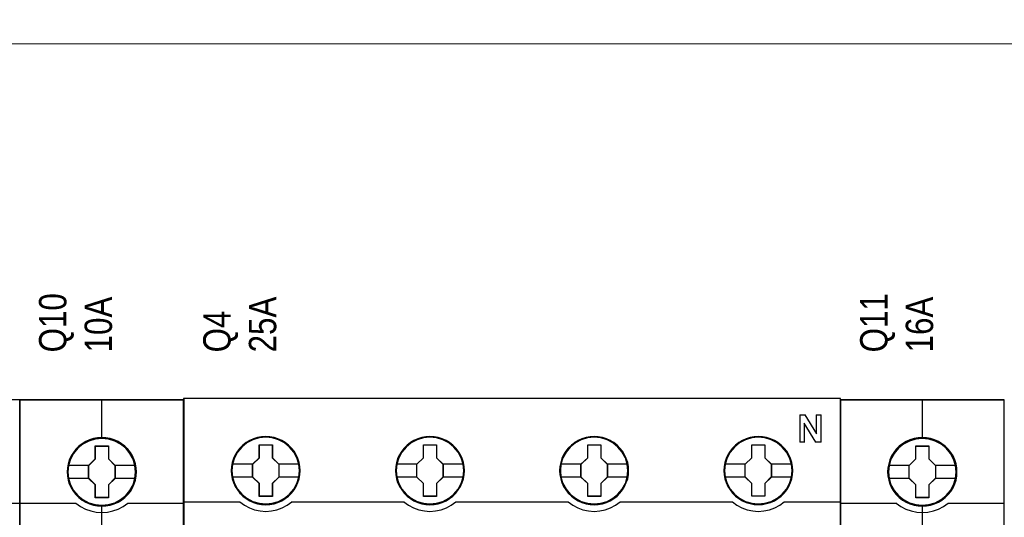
# Model space of a CAD drawing. Header units: millimetres. Extents: x -1290 to 1795, y -4192 to -1311.
# Tile 912 of 1056: x 1450 to 1472, y -2250 to -2239. Entities that reach past the tile are written whole.
import ezdxf

# ---------------------------------------------------------------- set-up
doc = ezdxf.new("R2010")
doc.units = ezdxf.units.MM
doc.layers.add('45', color=7, linetype='Continuous')
doc.layers.add('Aparatura', color=7, linetype='Continuous', lineweight=13)
doc.styles.get("Standard").update_dxf_attribs({"font": 'ARIALN.TTF', "width": 0.8})

# ---------------------------------------------------------------- blocks, each defined once
blk = doc.blocks.new('*U280')
at = {"layer": '45', "color": 7}
blk.add_lwpolyline([(153.628777, -383.712671), (135.655798, -383.712671), (135.655798, -465.443183), (153.628777, -465.443183), (153.628777, -383.712671)], close=True, dxfattribs=at)
at = {"layer": '45', "color": 139}
blk.add_lwpolyline([(153.628777, -383.712671), (135.655798, -383.712671), (135.655798, -465.443183), (153.628777, -465.443183), (153.628777, -383.712671)], close=True, dxfattribs=at)
blk.add_lwpolyline([(147.446817, -395.035004), (153.628777, -395.035004)], dxfattribs=at)
blk = doc.blocks.new('*U281')
at = {"layer": '45', "color": 7}
for points in [[(171.616078, -383.712671), (153.643099, -383.712671), (153.643099, -465.443183), (171.616078, -465.443183), (171.616078, -383.712671)], [(166.433114, -391.614663), (166.410806, -391.163266), (166.338305, -390.711869), (166.182148, -390.276986), (165.998107, -389.858618), (165.763872, -389.467775), (165.485021, -389.12097), (165.1504, -388.801689), (164.782317, -388.520942), (164.414234, -388.278729), (163.979227, -388.091564), (163.544219, -387.964953), (163.086904, -387.876876), (162.635166, -387.854856), (162.17785, -387.876876), (161.731689, -387.964953), (161.27995, -388.091564), (160.867251, -388.278729), (160.47686, -388.520942), (160.114354, -388.801689), (159.774156, -389.12097), (159.512036, -389.467775), (159.266647, -389.858618), (159.065875, -390.276986), (158.948757, -390.711869), (158.859525, -391.163266), (158.826063, -391.614663), (158.859525, -392.060555), (158.948757, -392.500942), (159.065875, -392.935825), (159.266647, -393.348688), (159.512036, -393.745036), (159.774156, -394.102851), (160.114354, -394.422132), (160.47686, -394.702878), (160.867251, -394.934082), (161.27995, -395.121246), (161.731689, -395.253363), (162.17785, -395.346945), (162.635166, -395.368964), (163.086904, -395.346945), (163.544219, -395.253363), (163.979227, -395.121246), (164.414234, -394.934082), (164.782317, -394.702878), (165.1504, -394.422132), (165.485021, -394.102851), (165.763872, -393.745036), (165.998107, -393.348688), (166.182148, -392.935825), (166.338305, -392.500942), (166.410806, -392.060555), (166.433114, -391.614663)], [(166.433114, -391.614663), (166.410806, -391.163266), (166.338305, -390.711869), (166.182148, -390.276986), (165.998107, -389.858618), (165.763872, -389.467775), (165.485021, -389.12097), (165.1504, -388.801689), (164.782317, -388.520942), (164.414234, -388.278729), (163.979227, -388.091564), (163.544219, -387.964953), (163.086904, -387.876876), (162.635166, -387.854856), (162.17785, -387.876876), (161.731689, -387.964953), (161.27995, -388.091564), (160.867251, -388.278729), (160.47686, -388.520942), (160.114354, -388.801689), (159.774156, -389.12097), (159.512036, -389.467775), (159.266647, -389.858618), (159.065875, -390.276986), (158.948757, -390.711869), (158.859525, -391.163266), (158.826063, -391.614663), (158.859525, -392.060555), (158.948757, -392.500942), (159.065875, -392.935825), (159.266647, -393.348688), (159.512036, -393.745036), (159.774156, -394.102851), (160.114354, -394.422132), (160.47686, -394.702878), (160.867251, -394.934082), (161.27995, -395.121246), (161.731689, -395.253363), (162.17785, -395.346945), (162.635166, -395.368964), (163.086904, -395.346945), (163.544219, -395.253363), (163.979227, -395.121246), (164.414234, -394.934082), (164.782317, -394.702878), (165.1504, -394.422132), (165.485021, -394.102851), (165.763872, -393.745036), (165.998107, -393.348688), (166.182148, -392.935825), (166.338305, -392.500942), (166.410806, -392.060555), (166.433114, -391.614663)], [(161.915247, -388.757986), (163.366172, -388.757986), (163.366172, -390.185941), (164.08601, -390.891648), (164.08601, -392.319604), (163.366172, -393.036338), (163.366172, -394.453267), (161.915247, -394.453267), (161.915247, -393.036338), (161.178538, -392.319604), (161.178538, -390.891648), (161.915247, -390.185941), (161.915247, -388.757986)], [(161.915247, -388.757986), (163.366172, -388.757986), (163.366172, -388.757986), (163.366172, -390.185941), (163.366172, -390.185941), (164.08601, -390.891648), (164.08601, -390.891648), (164.08601, -392.319604), (164.08601, -392.319604), (163.366172, -393.036338), (163.366172, -393.036338), (163.366172, -394.453267), (163.366172, -394.453267), (161.915247, -394.453267), (161.915247, -394.453267), (161.915247, -393.036338), (161.915247, -393.036338), (161.178538, -392.319604), (161.178538, -392.319604), (161.178538, -390.891648), (161.178538, -390.891648), (161.915247, -390.185941), (161.915247, -390.185941), (161.915247, -388.757986), (161.915247, -388.757986)], [(161.923624, -388.77594), (163.355787, -388.77594), (163.355787, -390.194892), (164.066317, -390.89615), (164.066317, -392.315102), (163.355787, -393.027317), (163.355787, -394.435312), (161.923624, -394.435312), (161.923624, -393.027317), (161.196441, -392.315102), (161.196441, -390.89615), (161.923624, -390.194892), (161.923624, -388.77594)]]:
    blk.add_lwpolyline(points, close=True, dxfattribs=at)
at = {"layer": '45', "color": 139}
for points in [[(171.616078, -383.712671), (153.643099, -383.712671), (153.643099, -465.443183), (171.616078, -465.443183), (171.616078, -383.712671)], [(166.413421, -391.61465), (166.391223, -391.16541), (166.31908, -390.71617), (166.163695, -390.283366), (165.980563, -389.866997), (165.747486, -389.478021), (165.470014, -389.132874), (165.137046, -388.815119), (164.770782, -388.535714), (164.404518, -388.294658), (163.971661, -388.108388), (163.538804, -387.982382), (163.083749, -387.894725), (162.634243, -387.872811), (162.179188, -387.894725), (161.735231, -387.982382), (161.285726, -388.108388), (160.875066, -388.294658), (160.486604, -388.535714), (160.12589, -388.815119), (159.787373, -389.132874), (159.526549, -389.478021), (159.282373, -389.866997), (159.082593, -390.283366), (158.966054, -390.71617), (158.877263, -391.16541), (158.843966, -391.61465), (158.877263, -392.058411), (158.966054, -392.496693), (159.082593, -392.929498), (159.282373, -393.340388), (159.526549, -393.734842), (159.787373, -394.090947), (160.12589, -394.408702), (160.486604, -394.688107), (160.875066, -394.918205), (161.285726, -395.104475), (161.735231, -395.23596), (162.179188, -395.329095), (162.634243, -395.351009), (163.083749, -395.329095), (163.538804, -395.23596), (163.971661, -395.104475), (164.404518, -394.918205), (164.770782, -394.688107), (165.137046, -394.408702), (165.470014, -394.090947), (165.747486, -393.734842), (165.980563, -393.340388), (166.163695, -392.929498), (166.31908, -392.496693), (166.391223, -392.058411), (166.413421, -391.61465)], [(166.343598, -391.613706), (166.265507, -390.892364), (166.059124, -390.209567), (165.71887, -389.576328), (165.250323, -389.020179), (164.692529, -388.563146), (164.051067, -388.227254), (163.353825, -388.012503), (162.628693, -387.946426), (161.903562, -388.012503), (161.20632, -388.227254), (160.570435, -388.563146), (160.007064, -389.020179), (159.538517, -389.576328), (159.198263, -390.209567), (158.991879, -390.892364), (158.913788, -391.613706), (158.991879, -392.329541), (159.198263, -393.017844), (159.538517, -393.645577), (160.007064, -394.201726), (160.570435, -394.653253), (161.20632, -394.994651), (161.903562, -395.203895), (162.628693, -395.280985), (163.353825, -395.203895), (164.051067, -394.994651), (164.692529, -394.653253), (165.250323, -394.201726), (165.71887, -393.645577), (166.059124, -393.017844), (166.265507, -392.329541), (166.343598, -391.613706)], [(166.338227, -391.608259), (166.26571, -390.892412), (166.059315, -390.209604), (165.713464, -389.570848), (165.256048, -389.01469), (164.692645, -388.563156), (164.045568, -388.221752), (163.348287, -388.012504), (162.623115, -387.946426), (161.903521, -388.012504), (161.211819, -388.221752), (160.564742, -388.563156), (160.001339, -389.01469), (159.543923, -389.570848), (159.198072, -390.209604), (158.986098, -390.892412), (158.919159, -391.608259), (158.986098, -392.324106), (159.198072, -393.012421), (159.543923, -393.640164), (160.001339, -394.201828), (160.564742, -394.653363), (161.211819, -394.98926), (161.903521, -395.204014), (162.623115, -395.275599), (163.348287, -395.204014), (164.045568, -394.98926), (164.692645, -394.653363), (165.256048, -394.201828), (165.713464, -393.640164), (166.059315, -393.012421), (166.26571, -392.324106), (166.338227, -391.608259)]]:
    blk.add_lwpolyline(points, close=True, dxfattribs=at)
at = {"layer": '45', "color": 59}
blk.add_lwpolyline([(171.596384, -383.730625), (153.661002, -383.730625), (153.661002, -465.425228), (171.596384, -465.425228), (171.596384, -383.730625)], close=True, dxfattribs=at)
at = {"layer": '45', "color": 139}
for points in [[(162.603629, -383.712671), (162.603629, -387.991313)], [(153.643099, -395.035004), (159.823269, -395.035004)], [(159.785672, -395.035004), (160.288526, -395.393203), (160.836077, -395.683174), (161.411565, -395.882174), (162.020577, -396.018631), (162.624001, -396.058431), (163.2386, -396.018631), (163.847612, -395.882174), (164.4231, -395.683174), (164.959477, -395.393203), (165.473505, -395.035004)], [(162.603629, -395.232507), (162.603629, -402.455747)], [(165.434118, -395.035004), (171.616078, -395.035004)]]:
    blk.add_lwpolyline(points, dxfattribs=at)
at = {"layer": '45', "color": 7}
for points in [[(158.897676, -390.876659), (161.216134, -390.876659)], [(164.046623, -390.876659), (166.359711, -390.876659)], [(158.897676, -392.296888), (161.216134, -392.296888)], [(164.046623, -392.296888), (166.359711, -392.296888)]]:
    blk.add_lwpolyline(points, dxfattribs=at)
blk = doc.blocks.new('*U282')
at = {"layer": '45', "color": 7}
for points in [[(243.60467, -383.552872), (171.583852, -383.552872), (171.583852, -465.581435), (243.60467, -465.581435), (243.60467, -383.552872)], [(184.372077, -391.474627), (184.349685, -391.026698), (184.276913, -390.573239), (184.12577, -390.14743), (183.946637, -389.732681), (183.711526, -389.345581), (183.431632, -388.997192), (183.101356, -388.676453), (182.737494, -388.399953), (182.368033, -388.156633), (181.936996, -387.974144), (181.505958, -387.846954), (181.052529, -387.764004), (180.5991, -387.736354), (180.145671, -387.764004), (179.703438, -387.846954), (179.255607, -387.974144), (178.841363, -388.156633), (178.455109, -388.399953), (178.096844, -388.676453), (177.760971, -388.997192), (177.49787, -389.345581), (177.257161, -389.732681), (177.055637, -390.14743), (176.938081, -390.573239), (176.848515, -391.026698), (176.820526, -391.474627), (176.848515, -391.922557), (176.938081, -392.359426), (177.055637, -392.790765), (177.257161, -393.199984), (177.49787, -393.592613), (177.760971, -393.952063), (178.096844, -394.267272), (178.455109, -394.543772), (178.841363, -394.776031), (179.255607, -394.958521), (179.703438, -395.096771), (180.145671, -395.185251), (180.5991, -395.207371), (181.052529, -395.185251), (181.505958, -395.096771), (181.936996, -394.958521), (182.368033, -394.776031), (182.737494, -394.543772), (183.101356, -394.267272), (183.431632, -393.952063), (183.711526, -393.592613), (183.946637, -393.199984), (184.12577, -392.790765), (184.276913, -392.359426), (184.349685, -391.922557), (184.372077, -391.474627)], [(184.372077, -391.474627), (184.349685, -391.026698), (184.276913, -390.573239), (184.12577, -390.14743), (183.946637, -389.732681), (183.711526, -389.345581), (183.431632, -388.997192), (183.101356, -388.676453), (182.737494, -388.399953), (182.368033, -388.156633), (181.936996, -387.974144), (181.505958, -387.846954), (181.052529, -387.764004), (180.5991, -387.736354), (180.145671, -387.764004), (179.703438, -387.846954), (179.255607, -387.974144), (178.841363, -388.156633), (178.455109, -388.399953), (178.096844, -388.676453), (177.760971, -388.997192), (177.49787, -389.345581), (177.257161, -389.732681), (177.055637, -390.14743), (176.938081, -390.573239), (176.848515, -391.026698), (176.820526, -391.474627), (176.848515, -391.922557), (176.938081, -392.359426), (177.055637, -392.790765), (177.257161, -393.199984), (177.49787, -393.592613), (177.760971, -393.952063), (178.096844, -394.267272), (178.455109, -394.543772), (178.841363, -394.776031), (179.255607, -394.958521), (179.703438, -395.096771), (180.145671, -395.185251), (180.5991, -395.207371), (181.052529, -395.185251), (181.505958, -395.096771), (181.936996, -394.958521), (182.368033, -394.776031), (182.737494, -394.543772), (183.101356, -394.267272), (183.431632, -393.952063), (183.711526, -393.592613), (183.946637, -393.199984), (184.12577, -392.790765), (184.276913, -392.359426), (184.349685, -391.922557), (184.372077, -391.474627)], [(202.375491, -391.474627), (202.347503, -391.026698), (202.28033, -390.573239), (202.123594, -390.14743), (201.944467, -389.732681), (201.709362, -389.340051), (201.429476, -388.997192), (201.099211, -388.676453), (200.735359, -388.399953), (200.36591, -388.156633), (199.934885, -387.974144), (199.509458, -387.846954), (199.050445, -387.764004), (198.59703, -387.736354), (198.143615, -387.764004), (197.701395, -387.846954), (197.253577, -387.974144), (196.844944, -388.156633), (196.453103, -388.399953), (196.094849, -388.676453), (195.764584, -388.997192), (195.501491, -389.340051), (195.255191, -389.732681), (195.059271, -390.14743), (194.936121, -390.573239), (194.846557, -391.026698), (194.818569, -391.474627), (194.846557, -391.922557), (194.936121, -392.359426), (195.059271, -392.785235), (195.255191, -393.199984), (195.501491, -393.592613), (195.764584, -393.952063), (196.094849, -394.267272), (196.453103, -394.543772), (196.844944, -394.776031), (197.253577, -394.958521), (197.701395, -395.096771), (198.143615, -395.185251), (198.59703, -395.207371), (199.050445, -395.185251), (199.509458, -395.096771), (199.934885, -394.958521), (200.36591, -394.776031), (200.735359, -394.543772), (201.099211, -394.267272), (201.429476, -393.952063), (201.709362, -393.592613), (201.944467, -393.199984), (202.123594, -392.785235), (202.28033, -392.359426), (202.347503, -391.922557), (202.375491, -391.474627)], [(202.375491, -391.474627), (202.347503, -391.026698), (202.28033, -390.573239), (202.123594, -390.14743), (201.944467, -389.732681), (201.709362, -389.340051), (201.429476, -388.997192), (201.099211, -388.676453), (200.735359, -388.399953), (200.36591, -388.156633), (199.934885, -387.974144), (199.509458, -387.846954), (199.050445, -387.764004), (198.59703, -387.736354), (198.143615, -387.764004), (197.701395, -387.846954), (197.253577, -387.974144), (196.844944, -388.156633), (196.453103, -388.399953), (196.094849, -388.676453), (195.764584, -388.997192), (195.501491, -389.340051), (195.255191, -389.732681), (195.059271, -390.14743), (194.936121, -390.573239), (194.846557, -391.026698), (194.818569, -391.474627), (194.846557, -391.922557), (194.936121, -392.359426), (195.059271, -392.785235), (195.255191, -393.199984), (195.501491, -393.592613), (195.764584, -393.952063), (196.094849, -394.267272), (196.453103, -394.543772), (196.844944, -394.776031), (197.253577, -394.958521), (197.701395, -395.096771), (198.143615, -395.185251), (198.59703, -395.207371), (199.050445, -395.185251), (199.509458, -395.096771), (199.934885, -394.958521), (200.36591, -394.776031), (200.735359, -394.543772), (201.099211, -394.267272), (201.429476, -393.952063), (201.709362, -393.592613), (201.944467, -393.199984), (202.123594, -392.785235), (202.28033, -392.359426), (202.347503, -391.922557), (202.375491, -391.474627)], [(202.354007, -391.47551), (202.326178, -391.030057), (202.259387, -390.579104), (202.103542, -390.155648), (201.925434, -389.743192), (201.691666, -389.352733), (201.413372, -389.011768), (201.084984, -388.692802), (200.723201, -388.417831), (200.355852, -388.175856), (199.927278, -387.994375), (199.50427, -387.867889), (199.047867, -387.785397), (198.59703, -387.7579), (198.146193, -387.785397), (197.706487, -387.867889), (197.261216, -387.994375), (196.854906, -388.175856), (196.465293, -388.417831), (196.109076, -388.692802), (195.780688, -389.011768), (195.519091, -389.352733), (195.274192, -389.743192), (195.079386, -390.155648), (194.956936, -390.579104), (194.867882, -391.030057), (194.840053, -391.47551), (194.867882, -391.920963), (194.956936, -392.355417), (195.079386, -392.778873), (195.274192, -393.19133), (195.519091, -393.581789), (195.780688, -393.939251), (196.109076, -394.252718), (196.465293, -394.527689), (196.854906, -394.758665), (197.261216, -394.940146), (197.706487, -395.077632), (198.146193, -395.165622), (198.59703, -395.18762), (199.047867, -395.165622), (199.50427, -395.077632), (199.927278, -394.940146), (200.355852, -394.758665), (200.723201, -394.527689), (201.084984, -394.252718), (201.413372, -393.939251), (201.691666, -393.581789), (201.925434, -393.19133), (202.103542, -392.778873), (202.259387, -392.355417), (202.326178, -391.920963), (202.354007, -391.47551)], [(220.371744, -391.474627), (220.349353, -391.026698), (220.276583, -390.573239), (220.119847, -390.14743), (219.94072, -389.732681), (219.705615, -389.340051), (219.425729, -388.997192), (219.101062, -388.676453), (218.73721, -388.399953), (218.362163, -388.156633), (217.936736, -387.974144), (217.505711, -387.846954), (217.052296, -387.764004), (216.598881, -387.736354), (216.145465, -387.764004), (215.703245, -387.846954), (215.255428, -387.974144), (214.841197, -388.156633), (214.454954, -388.399953), (214.0967, -388.676453), (213.760837, -388.997192), (213.497744, -389.340051), (213.251444, -389.732681), (213.055524, -390.14743), (212.937972, -390.573239), (212.848408, -391.026698), (212.814822, -391.474627), (212.848408, -391.922557), (212.937972, -392.359426), (213.055524, -392.785235), (213.251444, -393.199984), (213.497744, -393.592613), (213.760837, -393.952063), (214.0967, -394.267272), (214.454954, -394.543772), (214.841197, -394.776031), (215.255428, -394.958521), (215.703245, -395.096771), (216.145465, -395.185251), (216.598881, -395.207371), (217.052296, -395.185251), (217.505711, -395.096771), (217.936736, -394.958521), (218.362163, -394.776031), (218.73721, -394.543772), (219.101062, -394.267272), (219.425729, -393.952063), (219.705615, -393.592613), (219.94072, -393.199984), (220.119847, -392.785235), (220.276583, -392.359426), (220.349353, -391.922557), (220.371744, -391.474627)], [(220.371744, -391.474627), (220.349353, -391.026698), (220.276583, -390.573239), (220.119847, -390.14743), (219.94072, -389.732681), (219.705615, -389.340051), (219.425729, -388.997192), (219.101062, -388.676453), (218.73721, -388.399953), (218.362163, -388.156633), (217.936736, -387.974144), (217.505711, -387.846954), (217.052296, -387.764004), (216.598881, -387.736354), (216.145465, -387.764004), (215.703245, -387.846954), (215.255428, -387.974144), (214.841197, -388.156633), (214.454954, -388.399953), (214.0967, -388.676453), (213.760837, -388.997192), (213.497744, -389.340051), (213.251444, -389.732681), (213.055524, -390.14743), (212.937972, -390.573239), (212.848408, -391.026698), (212.814822, -391.474627), (212.848408, -391.922557), (212.937972, -392.359426), (213.055524, -392.785235), (213.251444, -393.199984), (213.497744, -393.592613), (213.760837, -393.952063), (214.0967, -394.267272), (214.454954, -394.543772), (214.841197, -394.776031), (215.255428, -394.958521), (215.703245, -395.096771), (216.145465, -395.185251), (216.598881, -395.207371), (217.052296, -395.185251), (217.505711, -395.096771), (217.936736, -394.958521), (218.362163, -394.776031), (218.73721, -394.543772), (219.101062, -394.267272), (219.425729, -393.952063), (219.705615, -393.592613), (219.94072, -393.199984), (220.119847, -392.785235), (220.276583, -392.359426), (220.349353, -391.922557), (220.371744, -391.474627)], [(220.35026, -391.47551), (220.327997, -391.030057), (220.25564, -390.579104), (220.099795, -390.155648), (219.921687, -389.743192), (219.687919, -389.352733), (219.409625, -389.011768), (219.086803, -388.692802), (218.72502, -388.417831), (218.352105, -388.175856), (217.929097, -387.994375), (217.500523, -387.867889), (217.049686, -387.785397), (216.598849, -387.7579), (216.148012, -387.785397), (215.708306, -387.867889), (215.263035, -387.994375), (214.851159, -388.175856), (214.467112, -388.417831), (214.110895, -388.692802), (213.776941, -389.011768), (213.515344, -389.352733), (213.270445, -389.743192), (213.075639, -390.155648), (212.958755, -390.579104), (212.869701, -391.030057), (212.836306, -391.47551), (212.869701, -391.920963), (212.958755, -392.355417), (213.075639, -392.778873), (213.270445, -393.19133), (213.515344, -393.581789), (213.776941, -393.939251), (214.110895, -394.252718), (214.467112, -394.527689), (214.851159, -394.758665), (215.263035, -394.940146), (215.708306, -395.077632), (216.148012, -395.165622), (216.598849, -395.18762), (217.049686, -395.165622), (217.500523, -395.077632), (217.929097, -394.940146), (218.352105, -394.758665), (218.72502, -394.527689), (219.086803, -394.252718), (219.409625, -393.939251), (219.687919, -393.581789), (219.921687, -393.19133), (220.099795, -392.778873), (220.25564, -392.355417), (220.327997, -391.920963), (220.35026, -391.47551)], [(238.367997, -391.469241), (238.340015, -391.021312), (238.272858, -390.567853), (238.116159, -390.142043), (237.937075, -389.727294), (237.702026, -389.334665), (237.422206, -388.991805), (237.092019, -388.671066), (236.728254, -388.394567), (236.358892, -388.151247), (235.927969, -387.968757), (235.502643, -387.841568), (235.043739, -387.758618), (234.590431, -387.730968), (234.137123, -387.758618), (233.695008, -387.841568), (233.247296, -387.968757), (232.83876, -388.151247), (232.447012, -388.394567), (232.088843, -388.671066), (231.758656, -388.991805), (231.495625, -389.334665), (231.249384, -389.727294), (231.05351, -390.142043), (230.930389, -390.567853), (230.840847, -391.021312), (230.812865, -391.469241), (230.840847, -391.91717), (230.930389, -392.354039), (231.05351, -392.779849), (231.249384, -393.194598), (231.495625, -393.587227), (231.758656, -393.946676), (232.088843, -394.261886), (232.447012, -394.538385), (232.83876, -394.770645), (233.247296, -394.953135), (233.695008, -395.091384), (234.137123, -395.179864), (234.590431, -395.201984), (235.043739, -395.179864), (235.502643, -395.091384), (235.927969, -394.953135), (236.358892, -394.770645), (236.728254, -394.538385), (237.092019, -394.261886), (237.422206, -393.946676), (237.702026, -393.587227), (237.937075, -393.194598), (238.116159, -392.779849), (238.272858, -392.354039), (238.340015, -391.91717), (238.367997, -391.469241)], [(238.367997, -391.469241), (238.340015, -391.021312), (238.272858, -390.567853), (238.116159, -390.142043), (237.937075, -389.727294), (237.702026, -389.334665), (237.422206, -388.991805), (237.092019, -388.671066), (236.728254, -388.394567), (236.358892, -388.151247), (235.927969, -387.968757), (235.502643, -387.841568), (235.043739, -387.758618), (234.590431, -387.730968), (234.137123, -387.758618), (233.695008, -387.841568), (233.247296, -387.968757), (232.83876, -388.151247), (232.447012, -388.394567), (232.088843, -388.671066), (231.758656, -388.991805), (231.495625, -389.334665), (231.249384, -389.727294), (231.05351, -390.142043), (230.930389, -390.567853), (230.840847, -391.021312), (230.812865, -391.469241), (230.840847, -391.91717), (230.930389, -392.354039), (231.05351, -392.779849), (231.249384, -393.194598), (231.495625, -393.587227), (231.758656, -393.946676), (232.088843, -394.261886), (232.447012, -394.538385), (232.83876, -394.770645), (233.247296, -394.953135), (233.695008, -395.091384), (234.137123, -395.179864), (234.590431, -395.201984), (235.043739, -395.179864), (235.502643, -395.091384), (235.927969, -394.953135), (236.358892, -394.770645), (236.728254, -394.538385), (237.092019, -394.261886), (237.422206, -393.946676), (237.702026, -393.587227), (237.937075, -393.194598), (238.116159, -392.779849), (238.272858, -392.354039), (238.340015, -391.91717), (238.367997, -391.469241)], [(238.348304, -391.469225), (238.320468, -391.023879), (238.253661, -390.573036), (238.097779, -390.149682), (237.919628, -389.737325), (237.685805, -389.346961), (237.407444, -389.006079), (237.078978, -388.68719), (236.717109, -388.412285), (236.349672, -388.170369), (235.920996, -387.988932), (235.497888, -387.862475), (235.041376, -387.780004), (234.590431, -387.752514), (234.139486, -387.780004), (233.699676, -387.862475), (233.254299, -387.988932), (232.847892, -388.170369), (232.458186, -388.412285), (232.101884, -388.68719), (231.773418, -389.006079), (231.511759, -389.346961), (231.266802, -389.737325), (231.071949, -390.149682), (230.94947, -390.573036), (230.860395, -391.023879), (230.832559, -391.469225), (230.860395, -391.914571), (230.94947, -392.34892), (231.071949, -392.772273), (231.266802, -393.18463), (231.511759, -393.574995), (231.773418, -393.932371), (232.101884, -394.245762), (232.458186, -394.520667), (232.847892, -394.751587), (233.254299, -394.933024), (233.699676, -395.070476), (234.139486, -395.158446), (234.590431, -395.180438), (235.041376, -395.158446), (235.497888, -395.070476), (235.920996, -394.933024), (236.349672, -394.751587), (236.717109, -394.520667), (237.078978, -394.245762), (237.407444, -393.932371), (237.685805, -393.574995), (237.919628, -393.18463), (238.097779, -392.772273), (238.253661, -392.34892), (238.320468, -391.914571), (238.348304, -391.469225)], [(179.887896, -388.637688), (181.32882, -388.637688), (181.32882, -390.056199), (182.046457, -390.759914), (182.046457, -392.178425), (181.32882, -392.893221), (181.32882, -394.30065), (179.887896, -394.30065), (179.887896, -392.893221), (179.153307, -392.178425), (179.153307, -390.759914), (179.887896, -390.056199), (179.887896, -388.637688)], [(179.887896, -388.637688), (181.32882, -388.637688), (181.32882, -388.637688), (181.32882, -390.056199), (181.32882, -390.056199), (182.046457, -390.759914), (182.046457, -390.759914), (182.046457, -392.178425), (182.046457, -392.178425), (181.32882, -392.893221), (181.32882, -392.893221), (181.32882, -394.30065), (181.32882, -394.30065), (179.887896, -394.30065), (179.887896, -394.30065), (179.887896, -392.893221), (179.887896, -392.893221), (179.153307, -392.178425), (179.153307, -392.178425), (179.153307, -390.759914), (179.153307, -390.759914), (179.887896, -390.056199), (179.887896, -390.056199), (179.887896, -388.637688), (179.887896, -388.637688)], [(179.89847, -388.659234), (181.317994, -388.659234), (181.317994, -390.066951), (182.024973, -390.765311), (182.024973, -392.173028), (181.317994, -392.882385), (181.317994, -394.279104), (179.89847, -394.279104), (179.89847, -392.882385), (179.174791, -392.173028), (179.174791, -390.765311), (179.89847, -390.066951), (179.89847, -388.659234)], [(197.889799, -388.637688), (199.325073, -388.637688), (199.325073, -390.056238), (200.04271, -390.75443), (200.04271, -392.178521), (199.325073, -392.893338), (199.325073, -394.295264), (197.889799, -394.295264), (197.889799, -392.893338), (197.14956, -392.178521), (197.14956, -390.75443), (197.889799, -390.056238), (197.889799, -388.637688)], [(197.889799, -388.637688), (199.325073, -388.637688), (199.325073, -388.637688), (199.325073, -390.056238), (199.325073, -390.056238), (200.04271, -390.75443), (200.04271, -390.75443), (200.04271, -392.178521), (200.04271, -392.178521), (199.325073, -392.893338), (199.325073, -392.893338), (199.325073, -394.295264), (199.325073, -394.295264), (197.889799, -394.295264), (197.889799, -394.295264), (197.889799, -392.893338), (197.889799, -392.893338), (197.14956, -392.178521), (197.14956, -392.178521), (197.14956, -390.75443), (197.14956, -390.75443), (197.889799, -390.056238), (197.889799, -390.056238), (197.889799, -388.637688), (197.889799, -388.637688)], [(197.90029, -388.659234), (199.314247, -388.659234), (199.314247, -390.066979), (200.021226, -390.759854), (200.021226, -392.173098), (199.314247, -392.88247), (199.314247, -394.273718), (197.90029, -394.273718), (197.90029, -392.88247), (197.171044, -392.173098), (197.171044, -390.759854), (197.90029, -390.066979), (197.90029, -388.659234)], [(215.887563, -388.637688), (217.328487, -388.637688), (217.328487, -390.056238), (218.046124, -390.75443), (218.046124, -392.178521), (217.328487, -392.893338), (217.328487, -394.295264), (215.887563, -394.295264), (215.887563, -392.893338), (215.152974, -392.178521), (215.152974, -390.75443), (215.887563, -390.056238), (215.887563, -388.637688)], [(215.887563, -388.637688), (217.328487, -388.637688), (217.328487, -388.637688), (217.328487, -390.056238), (217.328487, -390.056238), (218.046124, -390.75443), (218.046124, -390.75443), (218.046124, -392.178521), (218.046124, -392.178521), (217.328487, -392.893338), (217.328487, -392.893338), (217.328487, -394.295264), (217.328487, -394.295264), (215.887563, -394.295264), (215.887563, -394.295264), (215.887563, -392.893338), (215.887563, -392.893338), (215.152974, -392.178521), (215.152974, -392.178521), (215.152974, -390.75443), (215.152974, -390.75443), (215.887563, -390.056238), (215.887563, -390.056238), (215.887563, -388.637688), (215.887563, -388.637688)], [(215.898137, -388.659234), (217.317661, -388.659234), (217.317661, -390.066979), (218.02464, -390.759854), (218.02464, -392.173098), (217.317661, -392.88247), (217.317661, -394.273718), (215.898137, -394.273718), (215.898137, -392.88247), (215.174458, -392.173098), (215.174458, -390.759854), (215.898137, -390.066979), (215.898137, -388.659234)], [(233.884096, -388.632302), (235.319369, -388.632302), (235.319369, -390.050851), (236.037006, -390.749044), (236.037006, -392.173135), (235.319369, -392.887951), (235.319369, -394.289877), (233.884096, -394.289877), (233.884096, -392.887951), (233.143856, -392.173135), (233.143856, -390.749044), (233.884096, -390.050851), (233.884096, -388.632302)], [(233.884096, -388.632302), (235.319369, -388.632302), (235.319369, -388.632302), (235.319369, -390.050851), (235.319369, -390.050851), (236.037006, -390.749044), (236.037006, -390.749044), (236.037006, -392.173135), (236.037006, -392.173135), (235.319369, -392.887951), (235.319369, -392.887951), (235.319369, -394.289877), (235.319369, -394.289877), (233.884096, -394.289877), (233.884096, -394.289877), (233.884096, -392.887951), (233.884096, -392.887951), (233.143856, -392.173135), (233.143856, -392.173135), (233.143856, -390.749044), (233.143856, -390.749044), (233.884096, -390.050851), (233.884096, -390.050851), (233.884096, -388.632302), (233.884096, -388.632302)], [(233.894586, -388.653847), (235.308543, -388.653847), (235.308543, -390.061593), (236.015522, -390.754467), (236.015522, -392.167712), (235.308543, -392.877083), (235.308543, -394.268331), (233.894586, -394.268331), (233.894586, -392.877083), (233.16534, -392.167712), (233.16534, -390.754467), (233.894586, -390.061593), (233.894586, -388.653847)]]:
    blk.add_lwpolyline(points, close=True, dxfattribs=at)
at = {"layer": '45', "color": 139}
for points in [[(243.60467, -383.552872), (171.583852, -383.552872), (171.583852, -465.581435), (243.60467, -465.581435), (243.60467, -383.552872)], [(184.305835, -391.469169), (184.233058, -390.750243), (184.025921, -390.070027), (183.678827, -389.434054), (183.219767, -388.881033), (182.659938, -388.427557), (182.016135, -388.090214), (181.321947, -387.874536), (180.599768, -387.808174), (179.877589, -387.874536), (179.188999, -388.090214), (178.545196, -388.427557), (177.979769, -388.881033), (177.520709, -389.434054), (177.179214, -390.070027), (176.966479, -390.750243), (176.899299, -391.469169), (176.966479, -392.182566), (177.179214, -392.873841), (177.520709, -393.498754), (177.979769, -394.057305), (178.545196, -394.510782), (179.188999, -394.848124), (179.877589, -395.058272), (180.599768, -395.130165), (181.321947, -395.058272), (182.016135, -394.848124), (182.659938, -394.510782), (183.219767, -394.057305), (183.678827, -393.498754), (184.025921, -392.873841), (184.233058, -392.182566), (184.305835, -391.469169)], [(202.302088, -391.474556), (202.229313, -390.755629), (202.022182, -390.069884), (201.680697, -389.43944), (201.216054, -388.88089), (200.656242, -388.427413), (200.018057, -388.09007), (199.318292, -387.879923), (198.596135, -387.81356), (197.873978, -387.879923), (197.179811, -388.09007), (196.541626, -388.427413), (195.981814, -388.88089), (195.517171, -389.43944), (195.170087, -390.069884), (194.962957, -390.755629), (194.890181, -391.474556), (194.962957, -392.187952), (195.170087, -392.873697), (195.517171, -393.504141), (195.981814, -394.057161), (196.541626, -394.510638), (197.179811, -394.84798), (197.873978, -395.063658), (198.596135, -395.135551), (199.318292, -395.063658), (200.018057, -394.84798), (200.656242, -394.510638), (201.216054, -394.057161), (201.680697, -393.504141), (202.022182, -392.873697), (202.229313, -392.187952), (202.302088, -391.474556)], [(202.302088, -391.469169), (202.223712, -390.750243), (202.016576, -390.070027), (201.67508, -389.434054), (201.21602, -388.881033), (200.656191, -388.427557), (200.012388, -388.090214), (199.312602, -387.874536), (198.596021, -387.808174), (197.873842, -387.874536), (197.179654, -388.090214), (196.541449, -388.427557), (195.976022, -388.881033), (195.516962, -389.434054), (195.175467, -390.070027), (194.962732, -390.750243), (194.895552, -391.469169), (194.962732, -392.182566), (195.175467, -392.873841), (195.516962, -393.498754), (195.976022, -394.057305), (196.541449, -394.510782), (197.179654, -394.848124), (197.873842, -395.058272), (198.596021, -395.130165), (199.312602, -395.058272), (200.012388, -394.848124), (200.656191, -394.510782), (201.21602, -394.057305), (201.67508, -393.498754), (202.016576, -392.873841), (202.223712, -392.182566), (202.302088, -391.469169)], [(220.300132, -391.474556), (220.227356, -390.755629), (220.020226, -390.069884), (219.673142, -389.43944), (219.208499, -388.88089), (218.654285, -388.427413), (218.010502, -388.09007), (217.316335, -387.879923), (216.594178, -387.81356), (215.872021, -387.879923), (215.172256, -388.09007), (214.539669, -388.427413), (213.974259, -388.88089), (213.509616, -389.43944), (213.168131, -390.069884), (212.961, -390.755629), (212.888225, -391.474556), (212.961, -392.187952), (213.168131, -392.873697), (213.509616, -393.504141), (213.974259, -394.057161), (214.539669, -394.510638), (215.172256, -394.84798), (215.872021, -395.063658), (216.594178, -395.135551), (217.316335, -395.063658), (218.010502, -394.84798), (218.654285, -394.510638), (219.208499, -394.057161), (219.673142, -393.504141), (220.020226, -392.873697), (220.227356, -392.187952), (220.300132, -391.474556)], [(220.294761, -391.469169), (220.221981, -390.750243), (220.014838, -390.070027), (219.673331, -389.434054), (219.214258, -388.881033), (218.648813, -388.427557), (218.010589, -388.090214), (217.310781, -387.874536), (216.58858, -387.808174), (215.866378, -387.874536), (215.177768, -388.090214), (214.533945, -388.427557), (213.974099, -388.881033), (213.515025, -389.434054), (213.173519, -390.070027), (212.960777, -390.750243), (212.893596, -391.469169), (212.960777, -392.182566), (213.173519, -392.873841), (213.515025, -393.498754), (213.974099, -394.057305), (214.533945, -394.510782), (215.177768, -394.848124), (215.866378, -395.058272), (216.58858, -395.130165), (217.310781, -395.058272), (218.010589, -394.848124), (218.648813, -394.510782), (219.214258, -394.057305), (219.673331, -393.498754), (220.014838, -392.873841), (220.221981, -392.182566), (220.294761, -391.469169)], [(238.291014, -391.469169), (238.218236, -390.750243), (238.011099, -390.070027), (237.669603, -389.434054), (237.210544, -388.881033), (236.645117, -388.427557), (236.001313, -388.090214), (235.307126, -387.874536), (234.584946, -387.808174), (233.862767, -387.874536), (233.174178, -388.090214), (232.530375, -388.427557), (231.970546, -388.881033), (231.511486, -389.434054), (231.164392, -390.070027), (230.951657, -390.750243), (230.884478, -391.469169), (230.951657, -392.182566), (231.164392, -392.873841), (231.511486, -393.498754), (231.970546, -394.057305), (232.530375, -394.510782), (233.174178, -394.848124), (233.862767, -395.058272), (234.584946, -395.130165), (235.307126, -395.058272), (236.001313, -394.848124), (236.645117, -394.510782), (237.210544, -394.057305), (237.669603, -393.498754), (238.011099, -392.873841), (238.218236, -392.182566), (238.291014, -391.469169)], [(238.291014, -391.474556), (238.218236, -390.755629), (238.011099, -390.069884), (237.669603, -389.43944), (237.204946, -388.88089), (236.650715, -388.427413), (236.006912, -388.09007), (235.307126, -387.879923), (234.590545, -387.81356), (233.868366, -387.879923), (233.168579, -388.09007), (232.535973, -388.427413), (231.970546, -388.88089), (231.505888, -389.43944), (231.164392, -390.069884), (230.957255, -390.755629), (230.884478, -391.474556), (230.957255, -392.187952), (231.164392, -392.873697), (231.505888, -393.504141), (231.970546, -394.057161), (232.535973, -394.510638), (233.168579, -394.84798), (233.868366, -395.063658), (234.590545, -395.135551), (235.307126, -395.063658), (236.006912, -394.84798), (236.650715, -394.510638), (237.204946, -394.057161), (237.669603, -393.504141), (238.011099, -392.873697), (238.218236, -392.187952), (238.291014, -391.474556)]]:
    blk.add_lwpolyline(points, close=True, dxfattribs=at)
at = {"layer": '45', "color": 59}
for points in [[(243.584977, -383.574418), (171.605336, -383.574418), (171.605336, -465.55989), (243.584977, -465.55989), (243.584977, -383.574418)], [(184.350593, -391.47551), (184.328329, -391.030057), (184.255971, -390.579104), (184.105688, -390.155648), (183.927574, -389.743192), (183.693801, -389.358232), (183.415499, -389.011768), (183.087103, -388.692802), (182.72531, -388.417831), (182.357952, -388.175856), (181.929367, -387.994375), (181.500782, -387.867889), (181.049933, -387.785397), (180.599084, -387.7579), (180.148235, -387.785397), (179.708518, -387.867889), (179.263235, -387.994375), (178.851349, -388.175856), (178.467292, -388.417831), (178.111066, -388.692802), (177.777104, -389.011768), (177.5155, -389.358232), (177.27616, -389.743192), (177.075783, -390.155648), (176.958896, -390.579104), (176.86984, -391.030057), (176.842009, -391.47551), (176.86984, -391.920963), (176.958896, -392.355417), (177.075783, -392.784372), (177.27616, -393.19133), (177.5155, -393.581789), (177.777104, -393.939251), (178.111066, -394.252718), (178.467292, -394.527689), (178.851349, -394.758665), (179.263235, -394.940146), (179.708518, -395.077632), (180.148235, -395.165622), (180.599084, -395.18762), (181.049933, -395.165622), (181.500782, -395.077632), (181.929367, -394.940146), (182.357952, -394.758665), (182.72531, -394.527689), (183.087103, -394.252718), (183.415499, -393.939251), (183.693801, -393.581789), (183.927574, -393.19133), (184.105688, -392.784372), (184.255971, -392.355417), (184.328329, -391.920963), (184.350593, -391.47551)]]:
    blk.add_lwpolyline(points, close=True, dxfattribs=at)
at = {"layer": '45', "color": 139}
for points in [[(239.132462, -385.333994), (239.726847, -385.333994)], [(239.132462, -385.333994), (239.132462, -388.346819)], [(239.626589, -386.258669), (239.626589, -388.346819)], [(240.906665, -388.346819), (239.626589, -386.258669)], [(239.682089, -385.333994), (240.972906, -387.418553)], [(240.929939, -385.333994), (241.468824, -385.333994)], [(240.929939, -385.333994), (240.929939, -387.418553)], [(241.424066, -385.333994), (241.424066, -388.346819)], [(239.132462, -388.303728), (239.671347, -388.303728)], [(240.861907, -388.303728), (241.468824, -388.303728)], [(171.583852, -394.911115), (177.799828, -394.911115)], [(177.756861, -394.911115), (178.255911, -395.26734), (178.805426, -395.554617), (179.382979, -395.772949), (179.988568, -395.899351), (180.594156, -395.945315), (181.216567, -395.899351), (181.822156, -395.772949), (182.399708, -395.554617), (182.943617, -395.26734), (183.448274, -394.911115)], [(183.405307, -394.911115), (195.792501, -394.911115)], [(195.747743, -394.911115), (196.252538, -395.26734), (196.796594, -395.554617), (197.374304, -395.772949), (197.985667, -395.899351), (198.591421, -395.945315), (199.214002, -395.899351), (199.819756, -395.772949), (200.397466, -395.554617), (200.941522, -395.26734), (201.446317, -394.911115)], [(201.401559, -394.911115), (213.788753, -394.911115)], [(213.743996, -394.911115), (214.248791, -395.26734), (214.792847, -395.554617), (215.370557, -395.772949), (215.976311, -395.899351), (216.587674, -395.945315), (217.204646, -395.899351), (217.804791, -395.772949), (218.393718, -395.554617), (218.937775, -395.26734), (219.44257, -394.911115)], [(219.397812, -394.911115), (231.785006, -394.911115)], [(231.742039, -394.911115), (232.246696, -395.26734), (232.790605, -395.554617), (233.368157, -395.772949), (233.973746, -395.899351), (234.584942, -395.945315), (235.201745, -395.899351), (235.801727, -395.772949), (236.384886, -395.554617), (236.934402, -395.26734), (237.433452, -394.911115)], [(237.390485, -394.911115), (243.60467, -394.911115)]]:
    blk.add_lwpolyline(points, dxfattribs=at)
at = {"layer": '45', "color": 7}
for points in [[(176.893928, -390.743793), (179.196274, -390.743793)], [(182.001699, -390.743793), (184.305835, -390.743793)], [(194.890181, -390.738406), (197.194318, -390.738406)], [(199.999742, -390.738406), (202.302088, -390.738406)], [(212.888225, -390.738406), (215.195942, -390.738406)], [(218.001366, -390.738406), (220.300132, -390.738406)], [(230.884478, -390.73302), (233.188614, -390.73302)], [(235.992248, -390.73302), (238.296384, -390.73302)], [(176.893928, -392.151454), (179.196274, -392.151454)], [(182.001699, -392.151454), (184.305835, -392.151454)], [(194.890181, -392.151454), (197.194318, -392.151454)], [(199.999742, -392.151454), (202.302088, -392.151454)], [(212.888225, -392.151454), (215.195942, -392.151454)], [(218.001366, -392.151454), (220.300132, -392.151454)], [(230.884478, -392.146067), (233.188614, -392.146067)], [(235.992248, -392.146067), (238.296384, -392.146067)]]:
    blk.add_lwpolyline(points, dxfattribs=at)
blk = doc.blocks.new('*U283')
at = {"layer": '45', "color": 7}
for points in [[(261.547214, -383.712671), (243.574235, -383.712671), (243.574235, -465.443183), (261.547214, -465.443183), (261.547214, -383.712671)], [(256.36425, -391.614663), (256.341942, -391.163266), (256.269441, -390.711869), (256.113284, -390.276986), (255.929243, -389.858618), (255.695008, -389.467775), (255.416157, -389.12097), (255.081536, -388.801689), (254.713453, -388.520942), (254.34537, -388.278729), (253.910363, -388.091564), (253.475355, -387.964953), (253.01804, -387.876876), (252.566301, -387.854856), (252.108986, -387.876876), (251.662825, -387.964953), (251.211086, -388.091564), (250.798387, -388.278729), (250.407996, -388.520942), (250.04549, -388.801689), (249.705292, -389.12097), (249.443172, -389.467775), (249.197783, -389.858618), (248.997011, -390.276986), (248.879893, -390.711869), (248.790661, -391.163266), (248.757199, -391.614663), (248.790661, -392.060555), (248.879893, -392.500942), (248.997011, -392.935825), (249.197783, -393.348688), (249.443172, -393.745036), (249.705292, -394.102851), (250.04549, -394.422132), (250.407996, -394.702878), (250.798387, -394.934082), (251.211086, -395.121246), (251.662825, -395.253363), (252.108986, -395.346945), (252.566301, -395.368964), (253.01804, -395.346945), (253.475355, -395.253363), (253.910363, -395.121246), (254.34537, -394.934082), (254.713453, -394.702878), (255.081536, -394.422132), (255.416157, -394.102851), (255.695008, -393.745036), (255.929243, -393.348688), (256.113284, -392.935825), (256.269441, -392.500942), (256.341942, -392.060555), (256.36425, -391.614663)], [(256.36425, -391.614663), (256.341942, -391.163266), (256.269441, -390.711869), (256.113284, -390.276986), (255.929243, -389.858618), (255.695008, -389.467775), (255.416157, -389.12097), (255.081536, -388.801689), (254.713453, -388.520942), (254.34537, -388.278729), (253.910363, -388.091564), (253.475355, -387.964953), (253.01804, -387.876876), (252.566301, -387.854856), (252.108986, -387.876876), (251.662825, -387.964953), (251.211086, -388.091564), (250.798387, -388.278729), (250.407996, -388.520942), (250.04549, -388.801689), (249.705292, -389.12097), (249.443172, -389.467775), (249.197783, -389.858618), (248.997011, -390.276986), (248.879893, -390.711869), (248.790661, -391.163266), (248.757199, -391.614663), (248.790661, -392.060555), (248.879893, -392.500942), (248.997011, -392.935825), (249.197783, -393.348688), (249.443172, -393.745036), (249.705292, -394.102851), (250.04549, -394.422132), (250.407996, -394.702878), (250.798387, -394.934082), (251.211086, -395.121246), (251.662825, -395.253363), (252.108986, -395.346945), (252.566301, -395.368964), (253.01804, -395.346945), (253.475355, -395.253363), (253.910363, -395.121246), (254.34537, -394.934082), (254.713453, -394.702878), (255.081536, -394.422132), (255.416157, -394.102851), (255.695008, -393.745036), (255.929243, -393.348688), (256.113284, -392.935825), (256.269441, -392.500942), (256.341942, -392.060555), (256.36425, -391.614663)], [(251.846383, -388.757986), (253.297308, -388.757986), (253.297308, -390.185941), (254.017146, -390.891648), (254.017146, -392.319604), (253.297308, -393.036338), (253.297308, -394.453267), (251.846383, -394.453267), (251.846383, -393.036338), (251.109674, -392.319604), (251.109674, -390.891648), (251.846383, -390.185941), (251.846383, -388.757986)], [(251.846383, -388.757986), (253.297308, -388.757986), (253.297308, -388.757986), (253.297308, -390.185941), (253.297308, -390.185941), (254.017146, -390.891648), (254.017146, -390.891648), (254.017146, -392.319604), (254.017146, -392.319604), (253.297308, -393.036338), (253.297308, -393.036338), (253.297308, -394.453267), (253.297308, -394.453267), (251.846383, -394.453267), (251.846383, -394.453267), (251.846383, -393.036338), (251.846383, -393.036338), (251.109674, -392.319604), (251.109674, -392.319604), (251.109674, -390.891648), (251.109674, -390.891648), (251.846383, -390.185941), (251.846383, -390.185941), (251.846383, -388.757986), (251.846383, -388.757986)], [(251.85655, -388.77594), (253.288713, -388.77594), (253.288713, -390.194892), (253.999243, -390.89615), (253.999243, -392.315102), (253.288713, -393.027317), (253.288713, -394.435312), (251.85655, -394.435312), (251.85655, -393.027317), (251.129367, -392.315102), (251.129367, -390.89615), (251.85655, -390.194892), (251.85655, -388.77594)]]:
    blk.add_lwpolyline(points, close=True, dxfattribs=at)
at = {"layer": '45', "color": 139}
for points in [[(261.547214, -383.712671), (243.574235, -383.712671), (243.574235, -465.443183), (261.547214, -465.443183), (261.547214, -383.712671)], [(256.346347, -391.61465), (256.324144, -391.16541), (256.251984, -390.71617), (256.096562, -390.283366), (255.913387, -389.866997), (255.680255, -389.478021), (255.402717, -389.132874), (255.069671, -388.815119), (254.70332, -388.535714), (254.33697, -388.294658), (253.90401, -388.108388), (253.47105, -387.982382), (253.015887, -387.894725), (252.566275, -387.872811), (252.111112, -387.894725), (251.667051, -387.982382), (251.217439, -388.108388), (250.806682, -388.294658), (250.418129, -388.535714), (250.057329, -388.815119), (249.718732, -389.132874), (249.457846, -389.478021), (249.213613, -389.866997), (249.013785, -390.283366), (248.897219, -390.71617), (248.808407, -391.16541), (248.775102, -391.61465), (248.808407, -392.058411), (248.897219, -392.496693), (249.013785, -392.929498), (249.213613, -393.340388), (249.457846, -393.734842), (249.718732, -394.090947), (250.057329, -394.408702), (250.418129, -394.688107), (250.806682, -394.918205), (251.217439, -395.104475), (251.667051, -395.23596), (252.111112, -395.329095), (252.566275, -395.351009), (253.015887, -395.329095), (253.47105, -395.23596), (253.90401, -395.104475), (254.33697, -394.918205), (254.70332, -394.688107), (255.069671, -394.408702), (255.402717, -394.090947), (255.680255, -393.734842), (255.913387, -393.340388), (256.096562, -392.929498), (256.251984, -392.496693), (256.324144, -392.058411), (256.346347, -391.61465)], [(256.276525, -391.613706), (256.198433, -390.892364), (255.99205, -390.209567), (255.651796, -389.576328), (255.183249, -389.020179), (254.625456, -388.563146), (253.983993, -388.227254), (253.286751, -388.012503), (252.56162, -387.946426), (251.836488, -388.012503), (251.139246, -388.227254), (250.503361, -388.563146), (249.93999, -389.020179), (249.471443, -389.576328), (249.131189, -390.209567), (248.924806, -390.892364), (248.846715, -391.613706), (248.924806, -392.329541), (249.131189, -393.017844), (249.471443, -393.645577), (249.93999, -394.201726), (250.503361, -394.653253), (251.139246, -394.994651), (251.836488, -395.203895), (252.56162, -395.280985), (253.286751, -395.203895), (253.983993, -394.994651), (254.625456, -394.653253), (255.183249, -394.201726), (255.651796, -393.645577), (255.99205, -393.017844), (256.198433, -392.329541), (256.276525, -391.613706)], [(256.271154, -391.608259), (256.198636, -390.892412), (255.992241, -390.209604), (255.64639, -389.570848), (255.188974, -389.01469), (254.625571, -388.563156), (253.978494, -388.221752), (253.281213, -388.012504), (252.556041, -387.946426), (251.836448, -388.012504), (251.144745, -388.221752), (250.497668, -388.563156), (249.934265, -389.01469), (249.476849, -389.570848), (249.130998, -390.209604), (248.919025, -390.892412), (248.852086, -391.608259), (248.919025, -392.324106), (249.130998, -393.012421), (249.476849, -393.640164), (249.934265, -394.201828), (250.497668, -394.653363), (251.144745, -394.98926), (251.836448, -395.204014), (252.556041, -395.275599), (253.281213, -395.204014), (253.978494, -394.98926), (254.625571, -394.653363), (255.188974, -394.201828), (255.64639, -393.640164), (255.992241, -393.012421), (256.198636, -392.324106), (256.271154, -391.608259)]]:
    blk.add_lwpolyline(points, close=True, dxfattribs=at)
at = {"layer": '45', "color": 59}
blk.add_lwpolyline([(261.529311, -383.730625), (243.593928, -383.730625), (243.593928, -465.425228), (261.529311, -465.425228), (261.529311, -383.730625)], close=True, dxfattribs=at)
at = {"layer": '45', "color": 139}
for points in [[(252.536555, -383.712671), (252.536555, -387.991313)], [(243.574235, -395.035004), (249.756195, -395.035004)], [(249.716808, -395.035004), (250.219662, -395.393203), (250.767213, -395.683174), (251.342701, -395.882174), (251.951713, -396.018631), (252.555137, -396.058431), (253.169736, -396.018631), (253.778748, -395.882174), (254.354236, -395.683174), (254.890613, -395.393203), (255.404641, -395.035004)], [(252.536555, -395.232507), (252.536555, -402.455747)], [(255.367044, -395.035004), (261.547214, -395.035004)]]:
    blk.add_lwpolyline(points, dxfattribs=at)
at = {"layer": '45', "color": 7}
for points in [[(248.828811, -390.876659), (251.149061, -390.876659)], [(253.97955, -390.876659), (256.292637, -390.876659)], [(248.828811, -392.296888), (251.149061, -392.296888)], [(253.97955, -392.296888), (256.292637, -392.296888)]]:
    blk.add_lwpolyline(points, dxfattribs=at)

msp = doc.modelspace()

# ---------------------------------------------------------------- linework, layer by layer
at = {"layer": 'Aparatura', "color": 7, "lineweight": 13}
for points in [[(1416.071, -2239.272), (1526.987, -2239.272), (1526.987, -2139.317), (1417.158, -2139.317), (1417.07, -2139.317), (1416.071, -2139.317), (1416.071, -2239.272)], [(1526.987, -2239.272), (1416.071, -2239.272), (1416.071, -2339.228), (1526.987, -2339.228), (1526.987, -2239.272)]]:
    msp.add_lwpolyline(points, close=True, dxfattribs=at)
msp.add_lwpolyline([(1416.071, -2239.272), (1526.987, -2239.272)], dxfattribs=at)

# ---------------------------------------------------------------- block references
at = {"layer": 'Aparatura', "color": 7, "lineweight": 13, "xscale": 0.2, "yscale": 0.2, "zscale": 0.2}
msp.add_blockref('*U280', (1419.295, -2170.341), dxfattribs=at)
at = {"layer": 'Aparatura', "color": 7, "lineweight": 13}
ref = msp.add_blockref('*U281', (1419.293, -2170.341), dxfattribs=dict(at, xscale=0.2, yscale=0.2, zscale=0.2))
ref.add_attrib('Oznaczenie', 'Q10', (1451.043, -2246.041), dxfattribs={"layer": '0', "height": 0.6, "rotation": 90, "flags": 2})
ref.add_attrib('Pr¹d znamionowy', '10A', (1452.043, -2246.041), dxfattribs={"layer": '0', "height": 0.6, "rotation": 90, "flags": 2})
ref = msp.add_blockref('*U282', (1419.293, -2170.341), dxfattribs=dict(at, xscale=0.2, yscale=0.2, zscale=0.2))
ref.add_attrib('Oznaczenie', 'Q4', (1454.643, -2246.041), dxfattribs={"layer": '0', "height": 0.6, "rotation": 90, "flags": 2})
ref.add_attrib('Pr¹d znamionowy', '25A', (1455.643, -2246.041), dxfattribs={"layer": '0', "height": 0.6, "rotation": 90, "flags": 2})
ref = msp.add_blockref('*U283', (1419.293, -2170.341), dxfattribs=dict(at, xscale=0.2, yscale=0.2, zscale=0.2))
ref.add_attrib('Oznaczenie', 'Q11', (1469.043, -2246.041), dxfattribs={"layer": '0', "height": 0.6, "rotation": 90, "flags": 2})
ref.add_attrib('Pr¹d znamionowy', '16A', (1470.043, -2246.041), dxfattribs={"layer": '0', "height": 0.6, "rotation": 90, "flags": 2})

doc.saveas('drawing.dxf')
